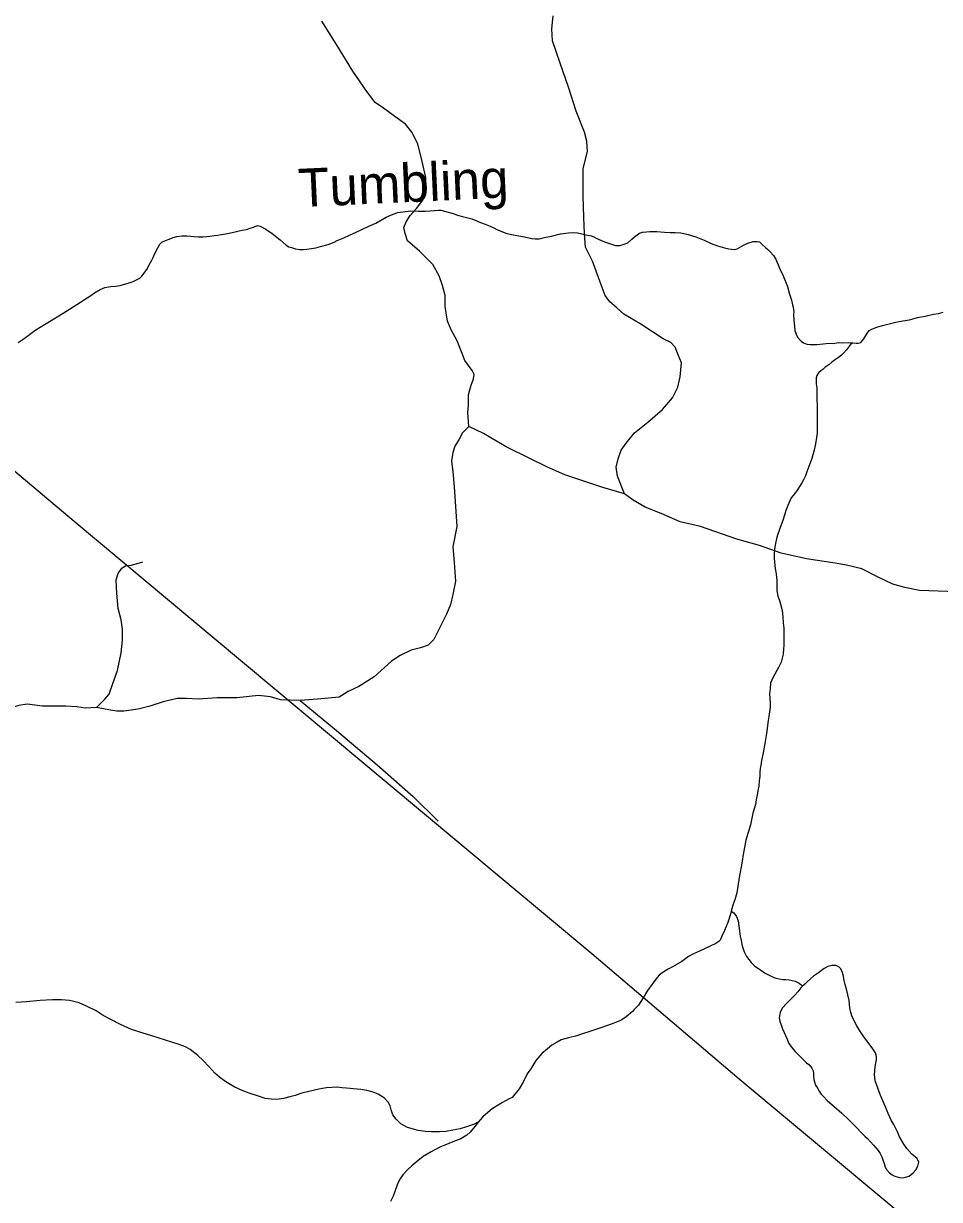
# Model space of a CAD drawing. Extents: x 2220236 to 2384410, y 720751 to 894131.
# Drawn here: x 2282688 to 2286280, y 850886 to 855495 of the extents above; entities that cross this region are included whole.
import ezdxf

# ---------------------------------------------------------------- set-up
doc = ezdxf.new("R2010")
doc.units = 0
for name, color, linetype in [('Exist Hydrographic Creek Single Shore', 7, 'Continuous'), ('Exist Hydrographic Creek Single Shore Label', 7, 'Continuous'), ('Exist Hydrographic Misc Water Feature', 7, 'Continuous'), ('Exist Hydrographic Pond Under 1500 Sq Ft', 7, 'Continuous'), ('Exist Road Non-System Type 51', 7, 'Continuous'), ('Exist Utilities Electrical Transmission Line', 7, 'Continuous')]:
    doc.layers.add(name, color=color, linetype=linetype)

msp = doc.modelspace()

# ---------------------------------------------------------------- linework, layer by layer
at = {"layer": 'Exist Hydrographic Creek Single Shore'}
for points in [[(2283144.2, 854497.1), (2283152.3, 854505.1), (2283161.7, 854516.4), (2283173.6, 854535.2), (2283179.7, 854547.2), (2283185.8, 854557.9), (2283191.6, 854567.6), (2283195.4, 854575.8), (2283203, 854593.6), (2283214.2, 854615.4), (2283223.1, 854630.9), (2283230.8, 854638), (2283244.7, 854644.3), (2283258.6, 854650.5), (2283274.8, 854656.1), (2283288.7, 854660.7), (2283308.7, 854662.6), (2283328.1, 854663.2), (2283356.6, 854661), (2283373.6, 854659.6), (2283392.6, 854659.2), (2283418.9, 854662), (2283436.3, 854664.2), (2283450.5, 854666.2), (2283464.3, 854668.6), (2283488.3, 854672), (2283506.4, 854676.5), (2283522.9, 854680.5), (2283533.8, 854682.5), (2283546, 854684.9), (2283562.1, 854688.5), (2283576.3, 854693.1), (2283590.2, 854697.1), (2283606.1, 854703.3), (2283616.2, 854701.5), (2283638.2, 854689.6), (2283662.5, 854671.7), (2283694.5, 854648), (2283718.6, 854626.2), (2283729, 854620.4), (2283739.1, 854616.9), (2283755, 854612.3), (2283771.7, 854609.7), (2283786.1, 854609.4), (2283799, 854610.8), (2283816.7, 854613.7), (2283834.2, 854616.6), (2283852.7, 854621.8), (2283882.7, 854629.4), (2283906.5, 854638.1), (2283918.4, 854644.4), (2283943.5, 854655.3), (2283966.1, 854666.3), (2283992.2, 854677.9), (2284014.1, 854687.3), (2284041.9, 854701.5), (2284059.8, 854709.3), (2284069.4, 854712.4), (2284109.6, 854736.2), (2284137.4, 854748.1), (2284155.5, 854754.2), (2284165.4, 854756.3), (2284207.1, 854760.4), (2284237.3, 854759.1), (2284263.2, 854759.2), (2284283.2, 854760.4), (2284299.3, 854761.8), (2284315.5, 854764), (2284325, 854763.8), (2284339.3, 854760.3), (2284373.2, 854750.4), (2284389.5, 854744.5), (2284409.4, 854739.1), (2284425.4, 854734.5), (2284445.6, 854729.2), (2284461.5, 854723.3), (2284479.4, 854715.4), (2284497.7, 854709.4), (2284517.8, 854701.5), (2284531.8, 854694), (2284543.8, 854687.8), (2284579.9, 854673.9), (2284608, 854666.8), (2284629.9, 854662.4), (2284652.1, 854658.7), (2284681.8, 854653.1), (2284693.9, 854651.2), (2284710, 854651.5), (2284736, 854657.6), (2284758.1, 854662), (2284793.7, 854670.5), (2284825.6, 854674.7), (2284843.7, 854676.6), (2284859.7, 854674.7), (2284877.7, 854671), (2284893.6, 854666.8), (2284913.6, 854663.1)], [(2284913.6, 854663.1), (2284924, 854659.6), (2284934, 854653.4), (2284965.9, 854639.7), (2284981.9, 854633.8), (2284994.2, 854630.2), (2285008.9, 854625), (2285026, 854625.3), (2285043.8, 854630.8), (2285058, 854636.1), (2285073.7, 854650.5), (2285083.7, 854658.5), (2285093.7, 854666.5), (2285103.7, 854672.9), (2285115.3, 854677.6), (2285131.4, 854678.9), (2285143.5, 854679.6), (2285171.4, 854679.7), (2285200.9, 854677.4), (2285223.5, 854676.3), (2285243.5, 854676.5), (2285265.4, 854674.4), (2285293.8, 854668.9), (2285323.8, 854658.5), (2285357.6, 854645.6), (2285384, 854633.6), (2285408.7, 854623.9), (2285436.1, 854616.1), (2285454, 854612.5), (2285463.8, 854610.6), (2285477.6, 854609.4), (2285485.9, 854612.5), (2285514.1, 854628.3), (2285527.6, 854634.6), (2285549.7, 854640.7), (2285565.5, 854641.3), (2285573.7, 854639.5), (2285584, 854629.4), (2285597.2, 854617.7), (2285604.9, 854611), (2285616.1, 854599.9), (2285628.6, 854585.9), (2285638.2, 854571.6), (2285652.5, 854536.2), (2285667, 854506.4), (2285683.2, 854464), (2285692.1, 854434.3), (2285699.8, 854410.6), (2285703.7, 854393.1), (2285706.1, 854383.2), (2285708, 854365.1), (2285707.8, 854354.6), (2285708.3, 854332.3), (2285710.8, 854308.7), (2285713.1, 854292.2), (2285718.3, 854277.3), (2285723, 854266.4), (2285733.3, 854254.7), (2285737.1, 854250.7), (2285747.1, 854243), (2285759.2, 854238.8), (2285773.2, 854236.8), (2285787.4, 854237.2), (2285799.2, 854237), (2285823.2, 854239.7), (2285847.1, 854241.9), (2285863.2, 854241.5), (2285883.3, 854244.4), (2285899, 854244.1), (2285921.3, 854244.3), (2285940, 854243.9)], [(2282667.3, 854245.6), (2282690.6, 854260.5), (2282711.6, 854276.5), (2282732.3, 854291.8), (2282746.2, 854301.4), (2282776.5, 854319.4), (2282826.3, 854349.6), (2282853.5, 854366.4), (2282911, 854402.9), (2282927, 854413.1), (2282948.6, 854426.7), (2282966.2, 854439.5), (2282988.5, 854452.1), (2283006.7, 854460), (2283030.4, 854464.4), (2283048.5, 854466.3), (2283066.6, 854468.6), (2283088.7, 854474.7), (2283102.5, 854478.3), (2283118.4, 854484.5), (2283144.2, 854497.1)], [(2285940, 854243.9), (2285953.1, 854242.9), (2285961.3, 854242.8), (2285971.2, 854244.9), (2285983, 854258.7), (2285994.9, 854278.8), (2286004, 854291.7), (2286016.6, 854299), (2286034.4, 854305.2), (2286056.5, 854311.3), (2286108.3, 854324), (2286136.3, 854330), (2286162.3, 854334.4), (2286194, 854342.9), (2286223.9, 854348.8), (2286255.9, 854355.4), (2286276, 854359.2), (2286294.1, 854363.8)]]:
    msp.add_lwpolyline(points, dxfattribs=at)
at = {"layer": 'Exist Hydrographic Misc Water Feature'}
for points in [[(2285940, 854243.9), (2285931, 854236.8), (2285915.5, 854216.5), (2285903.4, 854203.6), (2285895.4, 854195.6), (2285883.7, 854186), (2285871.7, 854178.1), (2285858.1, 854167.8), (2285845.7, 854157.3), (2285832.1, 854147.7), (2285822.1, 854139.1), (2285814.1, 854133.3), (2285806.4, 854126.9), (2285798.6, 854115), (2285796.5, 854106.8), (2285796.5, 854095.3), (2285796.6, 854082.9), (2285798.6, 854067.4), (2285798.8, 854046.7), (2285799.1, 854014.9), (2285799.6, 854005.1), (2285799.7, 853977.2), (2285799.7, 853961.4), (2285799.6, 853925.4), (2285799.8, 853890.3), (2285796.6, 853863.1), (2285792.9, 853841.2), (2285788.9, 853823.2), (2285783.3, 853805.3), (2285779.1, 853790.6), (2285775.5, 853779.2), (2285767.6, 853758.7), (2285759.6, 853738.6), (2285754, 853722.9), (2285746.2, 853706.7), (2285740, 853694.7), (2285730.5, 853680.1), (2285724.4, 853670.4), (2285718.7, 853662.3), (2285714.6, 853656.5), (2285705.5, 853645.2), (2285698.4, 853635.5), (2285684.7, 853606.3), (2285677.1, 853586.1), (2285671.5, 853568.2), (2285665.4, 853547.7), (2285654.4, 853519.4), (2285642.1, 853481.9), (2285636.4, 853457.4), (2285632.6, 853435.2), (2285630.9, 853415.5), (2285630.9, 853399.1), (2285633.2, 853383.7), (2285635.3, 853359.7), (2285639.4, 853337.6), (2285641.8, 853311.3), (2285642.1, 853290), (2285642, 853271), (2285646.2, 853251.2), (2285652.4, 853234), (2285656.3, 853219.9), (2285662.4, 853194.5), (2285665.1, 853169.8), (2285667.3, 853145.8), (2285669.5, 853125.5), (2285669.7, 853105.8), (2285669.7, 853091.7), (2285670, 853072), (2285670, 853055.6), (2285668.1, 853045.8), (2285666.4, 853023.8), (2285662.4, 853007.5), (2285658.8, 852991.9), (2285648.6, 852971.7), (2285627.1, 852933.5), (2285617.4, 852909.1), (2285615.7, 852889.4), (2285613.6, 852867.5), (2285616.2, 852833), (2285616.1, 852815), (2285610.8, 852779), (2285608.5, 852763.3), (2285601.2, 852712.6), (2285597.4, 852689.1), (2285595.4, 852672.7), (2285587.8, 852636.8), (2285582.3, 852606.4), (2285578.6, 852586.8), (2285576.4, 852574.7), (2285574.8, 852560.6), (2285574.8, 852545.2), (2285573.1, 852527.2), (2285571, 852506.6), (2285569.1, 852494.5), (2285565.4, 852472.3), (2285561.4, 852452.7), (2285557.7, 852434.7)], [(2285557.7, 852434.7), (2285548.1, 852400.5), (2285538.3, 852354.8), (2285521, 852294.4), (2285515.2, 852266), (2285509.3, 852238.3), (2285505.8, 852212.1), (2285502.1, 852189.9), (2285494.4, 852148.4), (2285488.7, 852112.4), (2285484.9, 852087.9), (2285477.1, 852060.2), (2285471.2, 852043.9), (2285463.1, 852016.2)], [(2285463.1, 852016.2), (2285459.9, 852003.8), (2285450, 851971.2), (2285436.2, 851939.7), (2285426.6, 851917.6), (2285420.4, 851902.9), (2285414, 851896.5), (2285402.7, 851889.5), (2285380.9, 851879.2), (2285338.8, 851858.7), (2285315.3, 851848.7), (2285295.4, 851838.3), (2285269.1, 851819.2), (2285235.9, 851799.5), (2285215.6, 851789.1), (2285192.1, 851774.8), (2285180.1, 851765.3), (2285167.3, 851750.1), (2285146.3, 851721), (2285134.5, 851704.9), (2285118.2, 851676.3), (2285099.2, 851648.2), (2285083.1, 851630.5), (2285075.4, 851622.5), (2285051.4, 851601.6), (2285033.7, 851589.5), (2285019.8, 851583.3), (2284991.7, 851573.4), (2284973.9, 851567.2), (2284952.1, 851559.4), (2284916.4, 851547), (2284876.1, 851533.8), (2284858.3, 851527.6), (2284824.7, 851519.4), (2284796.6, 851511.8), (2284780.4, 851503), (2284759.8, 851490.3), (2284742.8, 851476.8), (2284721.1, 851458.3), (2284697.2, 851430.9), (2284677.5, 851398.5), (2284663.6, 851378.5), (2284648.9, 851348.3), (2284632.2, 851320.1), (2284604.6, 851286.2), (2284592.7, 851279.9), (2284566.8, 851265.7), (2284542.9, 851251.4), (2284526, 851240.9), (2284508.3, 851227.5), (2284489.6, 851210.5), (2284471.4, 851189.6)], [(2285463.1, 852016.2), (2285473.8, 852010.1), (2285484, 851995.1), (2285490.2, 851977.9), (2285494.1, 851948.3), (2285498.4, 851917.7), (2285500.5, 851907.8), (2285506.5, 851879.8), (2285514.2, 851856.7), (2285523.3, 851838.5), (2285541.5, 851814.5), (2285555.7, 851801.1), (2285573.5, 851788.2), (2285593.5, 851774.7), (2285619.8, 851761), (2285634.1, 851755.2), (2285651.4, 851750.5), (2285665.8, 851748.6), (2285677.9, 851747.7), (2285690.7, 851746.4), (2285702.4, 851744.6), (2285713.9, 851742), (2285722, 851737.6), (2285729.8, 851733.5), (2285735.9, 851728.5), (2285742.3, 851721.8)], [(2284471.4, 851189.6), (2284451.9, 851180.2), (2284424.8, 851170.2), (2284400.7, 851162.5), (2284372, 851157.2), (2284344.1, 851152.9), (2284319.4, 851151.1), (2284287.9, 851150.8), (2284263.1, 851152.3), (2284235.9, 851156.1), (2284194.2, 851168.4), (2284168.2, 851182.8), (2284149.6, 851201.2), (2284136.5, 851217.9), (2284129.4, 851237.7), (2284125.4, 851253.5), (2284117.5, 851267.5), (2284103.1, 851283.5), (2284078.8, 851298.8), (2284059.6, 851306.4), (2284034.8, 851312.8), (2284010.6, 851316.6), (2283996.6, 851318.5), (2283954.7, 851321.7), (2283936.7, 851323.7), (2283918.7, 851325.7), (2283876.6, 851323.3), (2283860.8, 851321.3), (2283846.7, 851319), (2283806.5, 851309.3), (2283779.1, 851302.4), (2283753, 851294), (2283731.9, 851287.9), (2283707.2, 851281.9), (2283681.2, 851277.5), (2283660.5, 851278.6), (2283635.7, 851282.4), (2283609.3, 851290.5), (2283573.1, 851302.7), (2283545.1, 851313.1), (2283514.6, 851326.9), (2283481.6, 851347.2), (2283456.4, 851365.8), (2283438.6, 851380.9), (2283414.2, 851406.7), (2283392.1, 851430.1), (2283371.9, 851450.2), (2283341.5, 851473.8), (2283323.4, 851484), (2283299, 851493.7), (2283269.3, 851503.2), (2283220.4, 851518.3), (2283187.2, 851528.8), (2283156.9, 851538.3), (2283111.6, 851552.4), (2283068.7, 851572.3), (2283030.7, 851591.8), (2283000.6, 851607.2), (2282972.4, 851625.1), (2282934.4, 851644), (2282906.1, 851656.7), (2282885.9, 851662), (2282867.9, 851665.7), (2282837.5, 851668.9), (2282801.1, 851668.7), (2282753.2, 851665.8), (2282700.2, 851660.3), (2282658.2, 851657.9)], [(2284471.4, 851189.6), (2284465.7, 851182.5), (2284459.3, 851172.8), (2284451.6, 851164.7), (2284440.1, 851150.2), (2284425.8, 851138.1), (2284403.2, 851123.8), (2284372.1, 851111.3), (2284340.3, 851098.8), (2284320.5, 851091), (2284298.9, 851079.4), (2284286.7, 851073), (2284255.1, 851054.7), (2284227.4, 851032.3), (2284210.1, 851017.9), (2284194.7, 851003.5), (2284175.6, 850982.5), (2284163.7, 850965.7), (2284153.8, 850943.6), (2284142.3, 850913.7), (2284137.1, 850899), (2284127.1, 850877.9)]]:
    msp.add_lwpolyline(points, dxfattribs=at)
at = {"layer": 'Exist Hydrographic Pond Under 1500 Sq Ft'}
for points in [[(2286032.8, 851446.8), (2286028.5, 851460.6), (2286018, 851476.6), (2286004, 851496.6), (2285983.5, 851523.9), (2285967.6, 851546.5), (2285955.6, 851566.5), (2285937.3, 851601.9), (2285932.1, 851619.4), (2285928.8, 851637.5), (2285925.8, 851666.1), (2285920.4, 851687.6), (2285916.1, 851705.7), (2285910, 851728.1), (2285906.5, 851744.6), (2285903.5, 851761.1), (2285899.6, 851775.9), (2285893.3, 851789.8), (2285885.3, 851797.5), (2285873.5, 851802.7), (2285859.1, 851803), (2285841.7, 851799.1), (2285827.4, 851791.2), (2285805.7, 851774.6), (2285785.8, 851760.9), (2285762, 851740), (2285752, 851730.4), (2285742.3, 851721.8)], [(2285742.3, 851721.8), (2285736.3, 851716), (2285724.1, 851699.8), (2285712.4, 851686.3), (2285698.6, 851671.8), (2285680.6, 851655.8), (2285662.8, 851635.5), (2285655.2, 851619.3), (2285653.2, 851613.7), (2285651.2, 851597.4), (2285653.5, 851584.9), (2285663.7, 851555.1), (2285681.9, 851513.8), (2285688.2, 851499.9), (2285698.3, 851483.9), (2285713.7, 851465.5), (2285737.2, 851443.1), (2285758.7, 851422), (2285767.1, 851414.6), (2285775.1, 851406.2), (2285778.9, 851400.2), (2285784, 851390.3), (2285785.4, 851378.1), (2285785.2, 851370.6), (2285787.5, 851356.7), (2285789.6, 851346.9), (2285793.6, 851334.3), (2285799.7, 851324.4), (2285807.6, 851310.4), (2285815.9, 851298.8), (2285823.9, 851291.1), (2285840.2, 851272.7), (2285866.4, 851250.8), (2285896.6, 851223.9), (2285924.9, 851198.1), (2285941.3, 851181.4), (2285954.8, 851168), (2285973.1, 851147.9), (2285987.3, 851134.5), (2285997.5, 851124.4)], [(2285997.5, 851124.4), (2286021.6, 851098.3), (2286029.6, 851088.3), (2286039.9, 851078.3), (2286047.2, 851066.7), (2286054.1, 851052.7), (2286058.1, 851041.2), (2286062.4, 851027), (2286066.4, 851013.1), (2286072.4, 851003.2), (2286084, 850989.8), (2286094.6, 850983), (2286104.7, 850976.9), (2286122.6, 850971.6), (2286135.4, 850970.7), (2286146.6, 850973.7), (2286160.8, 850977.4), (2286176.5, 850990.2), (2286187.2, 851002.4), (2286194.4, 851016), (2286198.7, 851032.3), (2286192.4, 851046.6), (2286171.8, 851064.1), (2286151.6, 851085.8), (2286139.5, 851103.4), (2286123.3, 851131.7), (2286115.2, 851151.5), (2286101, 851179.7), (2286090.6, 851197), (2286078.3, 851222.8), (2286068, 851249.2), (2286058, 851273.1), (2286047.7, 851297.2), (2286037.7, 851322.7), (2286027.5, 851350.8), (2286025.4, 851376.4), (2286027, 851406.5), (2286029.9, 851421.2), (2286032.8, 851432.7), (2286032.8, 851446.8)]]:
    msp.add_lwpolyline(points, dxfattribs=at)
at = {"layer": 'Exist Road Non-System Type 51'}
for points in [[(2285044.1, 853651.4), (2285016.7, 853721.2), (2285011.7, 853756), (2285019.2, 853788.4), (2285031.7, 853823.3), (2285051.6, 853850.7), (2285083.9, 853890.6), (2285136.2, 853932.9), (2285193.5, 853982.7), (2285233.3, 854027.6), (2285253.2, 854069.9), (2285263.2, 854109.8), (2285268.2, 854164.6), (2285255.7, 854197), (2285243.3, 854226.9), (2285225.8, 854244.3), (2285196, 854259.3), (2285108.8, 854316.6), (2285041.6, 854356.4), (2285014.2, 854381.3), (2284986.8, 854403.7), (2284969.4, 854428.7), (2284957, 854461), (2284919.6, 854563.2), (2284892.2, 854618), (2284887.3, 854672.8), (2284884.8, 854735.1), (2284882.3, 854819.8), (2284882.3, 854926.9), (2284899.7, 854994.2), (2284897.2, 855034), (2284887.3, 855068.9), (2284854.9, 855151.1), (2284825, 855245.8), (2284792.7, 855340.4), (2284762.8, 855427.6), (2284760.3, 855474.9), (2284765.3, 855524.8)], [(2284434.2, 853915.5), (2284430.4, 853970.3), (2284432.9, 853997.7), (2284432.9, 854017.6), (2284432.9, 854040), (2284437.9, 854060), (2284442.9, 854077.4), (2284452.8, 854102.3), (2284455.3, 854119.8), (2284447.9, 854134.7), (2284432.9, 854154.6), (2284418, 854174.6), (2284408, 854202), (2284388.1, 854251.8), (2284365.7, 854291.6), (2284350.8, 854329), (2284340.8, 854386.3), (2284340.8, 854428.7), (2284330.8, 854468.5), (2284318.4, 854505.9), (2284293.5, 854550.7), (2284241.2, 854603), (2284193.9, 854642.9), (2284184, 854672.8), (2284179, 854695.2), (2284188.9, 854717.6), (2284203.9, 854742.5), (2284228.8, 854769.9), (2284253.7, 854802.3), (2284263.6, 854822.3), (2284266.1, 854854.6), (2284266.1, 854892), (2284251.2, 854954.3), (2284233.7, 855024), (2284211.3, 855068.9), (2284186.4, 855101.3), (2284144.1, 855131.2), (2284099.3, 855163.6), (2284066.9, 855186), (2284034.6, 855228.3), (2283979.8, 855308), (2283915.1, 855412.7), (2283857.8, 855504.8)], [(2284434.2, 853915.5), (2284409.3, 853890.6), (2284396.8, 853865.7), (2284379.4, 853838.2), (2284371.9, 853813.3), (2284366.9, 853781), (2284371.9, 853738.6), (2284376.9, 853678.8), (2284381.9, 853601.6), (2284386.9, 853524.4), (2284371.9, 853444.6), (2284376.9, 853382.4), (2284381.9, 853310.1), (2284371.9, 853257.8), (2284362, 853217.9), (2284347, 853180.6), (2284322.1, 853130.8), (2284297.2, 853080.9), (2284274.8, 853058.5), (2284244.9, 853048.5), (2284207.6, 853038.6), (2284165.3, 853018.7), (2284130.4, 852996.2), (2284063.2, 852934), (2284003.5, 852896.6), (2283961.1, 852876.7), (2283926.3, 852854.2), (2283840.4, 852846.8), (2283773.2, 852841.8)], [(2285044.1, 853651.4), (2284959.5, 853676.3), (2284810.1, 853726.1), (2284742.9, 853756), (2284675.6, 853788.4), (2284581, 853835.8), (2284491.4, 853888.1), (2284434.2, 853915.5)], [(2286346.2, 853267.8), (2286201.8, 853272.8), (2286144.5, 853285.2), (2286097.2, 853297.7), (2286039.9, 853325.1), (2285975.2, 853357.5), (2285915.5, 853372.4), (2285870.6, 853379.9), (2285758.6, 853397.3), (2285659, 853419.7), (2285574.4, 853449.6), (2285484.8, 853474.5), (2285342.9, 853524.4), (2285263.2, 853541.8), (2285188.5, 853574.2), (2285126.3, 853599.1), (2285079, 853626.5), (2285044.1, 853651.4)], [(2282974, 852814.4), (2283006.4, 852846.8), (2283023.8, 852866.7), (2283038.7, 852909), (2283056.2, 852958.9), (2283071.1, 853028.6), (2283076.1, 853078.4), (2283076.1, 853120.8), (2283071.1, 853158.2), (2283058.7, 853203), (2283053.7, 853262.8), (2283051.2, 853315.1), (2283058.7, 853340), (2283073.6, 853359.9), (2283088.5, 853369.9), (2283110.9, 853372.4), (2283155.8, 853384.9)], [(2283773.2, 852841.8), (2283696, 852844.3), (2283656.2, 852856.7), (2283608.9, 852861.7), (2283524.2, 852851.7), (2283447, 852851.7), (2283372.4, 852846.8), (2283327.5, 852849.3), (2283290.2, 852849.3), (2283235.4, 852836.8), (2283183.1, 852819.4), (2283143.3, 852809.4), (2283110.9, 852804.4), (2283081.1, 852799.4), (2283053.7, 852799.4), (2283028.8, 852804.4), (2282974, 852814.4)], [(2282974, 852814.4), (2282931.7, 852811.9), (2282896.8, 852816.9), (2282854.5, 852819.4), (2282762.4, 852819.4), (2282702.7, 852826.8), (2282670.3, 852821.9), (2282642.9, 852814.4), (2282620.5, 852804.4), (2282603.1, 852796.9)], [(2283773.2, 852841.8), (2283915.1, 852724.7), (2284074.4, 852590.2), (2284216.3, 852465.6), (2284313.4, 852368.5)]]:
    msp.add_lwpolyline(points, dxfattribs=at)
at = {"layer": 'Exist Utilities Electrical Transmission Line'}
msp.add_lwpolyline([(2280523.7, 855515.2), (2281255.1, 854906.3), (2282204.1, 854119.6), (2282204.1, 854117.6), (2282887.2, 853544.2), (2283435.3, 853085.5), (2284237.2, 852417.4), (2284916.2, 851850), (2285494.5, 851359.5), (2286092.9, 850859.4), (2286778.4, 850262.1), (2287479.3, 849682.9), (2287523.6, 849649.4), (2288374.3, 848903.7), (2289168.1, 848247.4), (2289337.4, 848101.1), (2289867.4, 847656.2), (2290425.6, 847179.5), (2290848.8, 846819.8), (2291880.6, 845949.8), (2292555.7, 845374.3), (2293095.7, 844911.6), (2293718.6, 844381.8)], dxfattribs=at)

# ---------------------------------------------------------------- texts
at = {"layer": 'Exist Hydrographic Creek Single Shore Label'}
msp.add_text('Tumbling', height=150, rotation=2.6553, dxfattribs=at).set_placement((2283768.5, 854775.4))

doc.saveas('drawing.dxf')
